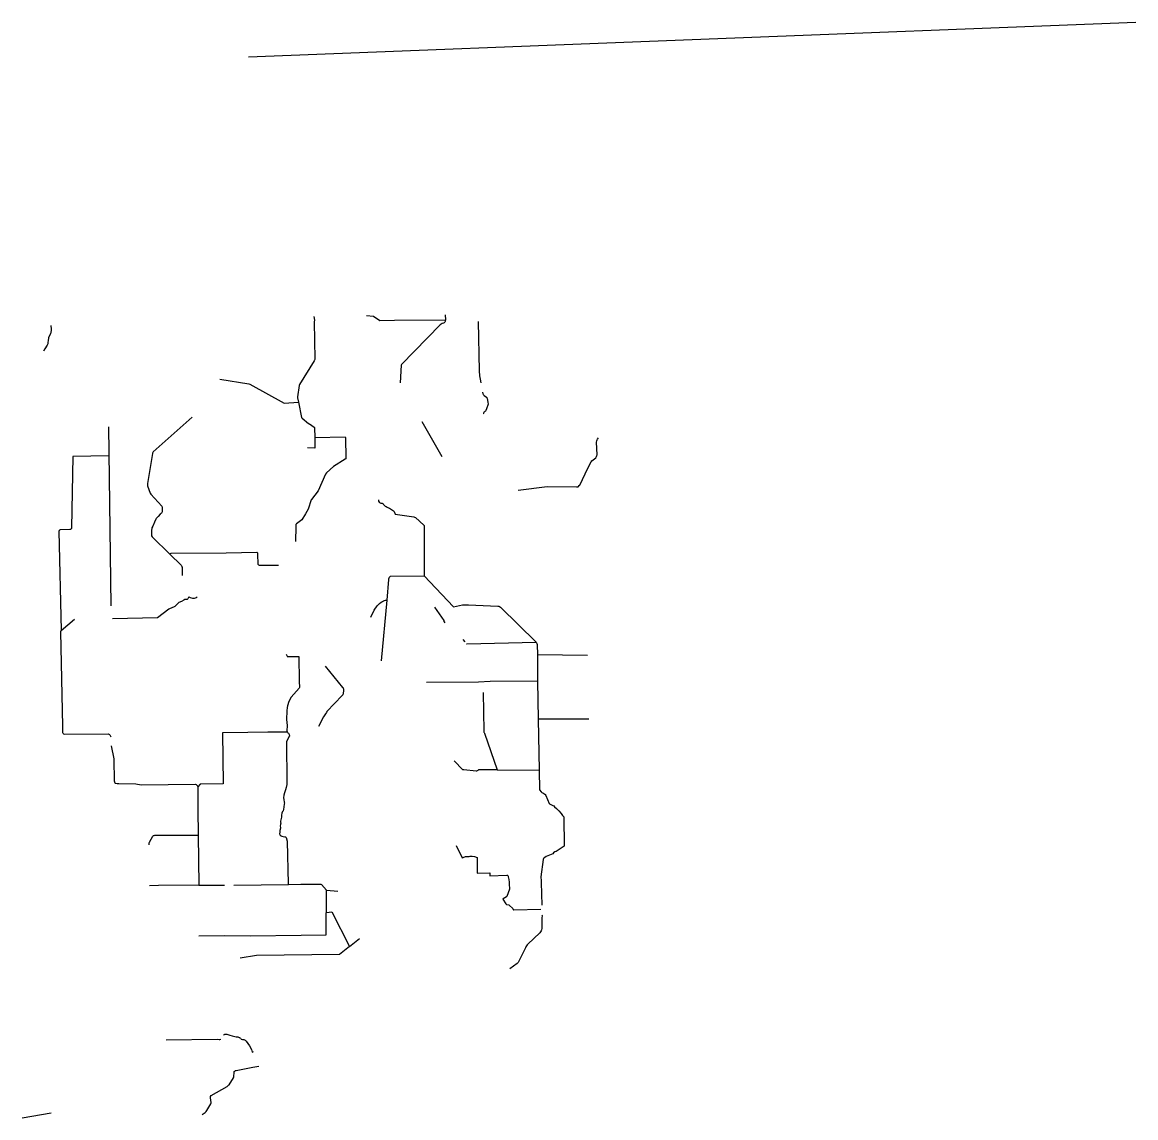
# Model space of a CAD drawing. Extents: x -939622 to -934245, y 1383184 to 1385301.
# Drawn here: x -935297.3 to -935123.3, y 1383183.9 to 1383355.1 of the extents above; entities that cross this region are included whole.
import ezdxf

# ---------------------------------------------------------------- set-up
doc = ezdxf.new("R2010")
doc.units = 0
doc.layers.add('10', color=7, linetype='Continuous')
doc.layers.add('35', color=7, linetype='Continuous')

msp = doc.modelspace()

# ---------------------------------------------------------------- linework, layer by layer
at = {"layer": '10'}
msp.add_line((-935297.26, 1383183.93), (-935292.76, 1383184.69), dxfattribs=at)
at = {"layer": '35'}
msp.add_line((-935261.9, 1383349.67), (-935123.33, 1383355.08), dxfattribs=at)
for points in [[(-935251.7, 1383309.13), (-935251.59, 1383308.53), (-935251.68, 1383308.29), (-935251.57, 1383302.46), (-935251.58, 1383302.4), (-935251.65, 1383302.19), (-935253.94, 1383298.5), (-935253.99, 1383298.33), (-935254.25, 1383296.55), (-935254.25, 1383296.42), (-935254.12, 1383295.72), (-935253.63, 1383293.34), (-935253.55, 1383293.21), (-935252.55, 1383292.42), (-935252.39, 1383292.36), (-935251.64, 1383291.82), (-935251.61, 1383291.77), (-935251.59, 1383291.74), (-935251.58, 1383290.19)], [(-935243.47, 1383309.25), (-935242.39, 1383309.19), (-935241.42, 1383308.48), (-935239.13, 1383308.53), (-935231.17, 1383308.61)], [(-935231.18, 1383309.39), (-935231.17, 1383308.61), (-935231.2, 1383308.36), (-935231.21, 1383308.31), (-935231.27, 1383308.23), (-935231.35, 1383308.14), (-935231.44, 1383308.08), (-935231.65, 1383308.01), (-935231.83, 1383307.94), (-935232, 1383307.83), (-935238.01, 1383301.6), (-935238.06, 1383301.5), (-935238.22, 1383298.77)], [(-935226.06, 1383308.32), (-935225.88, 1383300.6), (-935225.84, 1383299.83), (-935225.74, 1383299.3), (-935225.63, 1383298.74)], [(-935292.78, 1383307.73), (-935292.75, 1383307.13), (-935292.76, 1383306.84), (-935292.78, 1383306.73), (-935292.82, 1383306.58), (-935292.86, 1383306.44), (-935293.15, 1383305.76), (-935293.18, 1383305.65), (-935293.19, 1383305.4), (-935293.24, 1383304.98), (-935293.27, 1383304.84), (-935293.36, 1383304.62), (-935293.73, 1383304.05), (-935293.93, 1383303.72)], [(-935266.42, 1383299.32), (-935261.89, 1383298.6), (-935261.72, 1383298.55), (-935256.34, 1383295.55), (-935254.12, 1383295.72)], [(-935225.35, 1383297.29), (-935225.3, 1383297.05), (-935225.27, 1383296.96), (-935225.2, 1383296.86), (-935225.11, 1383296.77), (-935224.76, 1383296.5), (-935224.7, 1383296.45), (-935224.67, 1383296.39), (-935224.64, 1383296.32), (-935224.52, 1383295.71), (-935224.48, 1383295.43), (-935224.72, 1383294.67), (-935224.83, 1383294.45), (-935224.89, 1383294.34), (-935224.94, 1383294.29), (-935225.12, 1383294.17), (-935225.16, 1383294.13), (-935225.18, 1383294.09), (-935225.19, 1383294), (-935225.19, 1383293.98), (-935225.15, 1383293.92)], [(-935270.72, 1383293.38), (-935276.81, 1383287.96), (-935276.9, 1383287.77), (-935276.92, 1383287.7), (-935277.68, 1383283.03), (-935277.71, 1383282.85), (-935277.68, 1383282.68), (-935277.27, 1383281.5), (-935277.17, 1383281.34), (-935275.47, 1383279.49), (-935275.4, 1383279.38), (-935275.39, 1383279.26), (-935275.41, 1383278.74), (-935275.43, 1383278.6), (-935275.48, 1383278.47), (-935275.51, 1383278.4), (-935275.56, 1383278.33), (-935275.7, 1383278.21), (-935276.05, 1383277.84), (-935276.17, 1383277.72), (-935276.33, 1383277.55), (-935276.38, 1383277.47)], [(-935234.86, 1383292.72), (-935231.74, 1383287.23)], [(-935283.78, 1383291.85), (-935283.42, 1383263.89)], [(-935251.58, 1383290.19), (-935246.82, 1383290.31), (-935246.8, 1383290.29), (-935246.78, 1383290.2), (-935246.73, 1383286.92), (-935246.74, 1383286.86), (-935246.81, 1383286.81), (-935248.65, 1383285.7), (-935249.74, 1383284.69), (-935249.89, 1383284.47), (-935251.02, 1383281.86), (-935252.08, 1383280.54), (-935252.11, 1383280.48), (-935252.59, 1383278.99), (-935253.04, 1383278.26)], [(-935251.58, 1383290.19), (-935251.58, 1383288.55), (-935252.71, 1383288.57)], [(-935208.89, 1383285.41), (-935208.39, 1383286.42), (-935208.28, 1383286.54), (-935207.69, 1383287.04), (-935207.54, 1383287.24), (-935207.5, 1383287.37), (-935207.48, 1383287.5), (-935207.55, 1383289.5), (-935207.53, 1383289.69), (-935207.48, 1383289.83), (-935207.4, 1383289.95), (-935207.26, 1383290.13)], [(-935283.76, 1383287.35), (-935289.38, 1383287.23)], [(-935289.38, 1383287.23), (-935289.58, 1383276.12)], [(-935219.78, 1383281.97), (-935215.29, 1383282.54), (-935210.67, 1383282.48), (-935210.55, 1383282.49), (-935210.45, 1383282.52), (-935210.38, 1383282.57), (-935210.25, 1383282.69), (-935210.19, 1383282.78), (-935208.89, 1383285.41)], [(-935241.62, 1383280.46), (-935241.59, 1383280.26), (-935241.49, 1383280.08), (-935241.45, 1383280.04), (-935241.24, 1383279.95), (-935241.06, 1383279.94), (-935240.98, 1383279.9), (-935240.88, 1383279.83), (-935240.81, 1383279.76), (-935240.72, 1383279.63), (-935240.64, 1383279.55), (-935240.55, 1383279.47), (-935240.44, 1383279.43), (-935240.25, 1383279.31), (-935240.07, 1383279.22), (-935239.99, 1383279.2), (-935239.94, 1383279.15), (-935239.75, 1383279.08), (-935239.26, 1383278.77), (-935239.19, 1383278.65)], [(-935239.19, 1383278.65), (-935238.99, 1383278.23), (-935236.08, 1383277.81), (-935235.98, 1383277.78), (-935235.85, 1383277.71), (-935234.51, 1383276.52), (-935234.47, 1383276.45), (-935234.49, 1383268.57)], [(-935276.38, 1383277.47), (-935276.61, 1383277), (-935276.88, 1383276.34), (-935277, 1383276.12), (-935277.04, 1383276), (-935277.08, 1383275.73), (-935277.09, 1383275.48), (-935277.09, 1383274.99), (-935277.08, 1383274.86), (-935276.97, 1383274.7), (-935274.19, 1383272), (-935272.44, 1383270.27), (-935272.36, 1383270.18), (-935272.33, 1383270.12), (-935272.31, 1383270.03), (-935272.3, 1383269.9), (-935272.27, 1383268.66)], [(-935253.04, 1383278.26), (-935253.57, 1383277.37), (-935254.44, 1383276.71), (-935254.52, 1383276.61), (-935254.55, 1383276.56), (-935254.54, 1383276.32), (-935254.57, 1383273.98)], [(-935289.58, 1383276.12), (-935289.59, 1383276.01), (-935289.62, 1383275.92), (-935289.65, 1383275.89), (-935289.7, 1383275.86), (-935289.75, 1383275.84), (-935289.81, 1383275.82), (-935291.32, 1383275.77), (-935291.35, 1383275.76), (-935291.42, 1383275.73), (-935291.5, 1383275.65), (-935291.53, 1383275.6), (-935291.54, 1383275.55), (-935291.2, 1383260.07)], [(-935265.39, 1383272.13), (-935274.05, 1383272.06), (-935274.15, 1383272.03), (-935274.19, 1383272)], [(-935257.23, 1383270.21), (-935260.21, 1383270.19), (-935260.28, 1383270.24), (-935260.35, 1383270.31), (-935260.4, 1383270.37), (-935260.43, 1383270.44), (-935260.45, 1383271.96), (-935260.45, 1383272.05), (-935260.48, 1383272.13), (-935260.52, 1383272.18), (-935260.58, 1383272.22), (-935260.6, 1383272.22), (-935265.39, 1383272.13)], [(-935234.47, 1383273.07), (-935234.48, 1383272.6), (-935234.48, 1383270.57), (-935234.5, 1383268.57), (-935234.49, 1383268.57), (-935229.91, 1383263.74), (-935228.49, 1383264.04), (-935227.58, 1383264.08), (-935222.98, 1383263.88), (-935222.82, 1383263.85), (-935222.69, 1383263.8), (-935222.58, 1383263.71), (-935216.98, 1383258.22), (-935216.94, 1383258.14), (-935216.87, 1383258), (-935216.84, 1383257.86), (-935216.8, 1383256.23)], [(-935241.16, 1383255.3), (-935240.27, 1383264.79), (-935240.02, 1383268.01), (-935240, 1383268.11), (-935239.88, 1383268.39), (-935239.75, 1383268.53), (-935234.49, 1383268.57)], [(-935269.96, 1383265.34), (-935270, 1383265.25), (-935270.08, 1383265.18), (-935270.24, 1383265.1), (-935270.4, 1383265.06), (-935270.63, 1383265.06), (-935270.96, 1383265.15), (-935271.2, 1383265.24), (-935271.25, 1383265.24), (-935271.28, 1383265.21), (-935271.4, 1383264.99), (-935271.48, 1383264.92), (-935271.56, 1383264.91), (-935271.7, 1383264.9), (-935271.84, 1383264.88), (-935272.03, 1383264.8), (-935272.41, 1383264.61), (-935272.79, 1383264.41), (-935272.93, 1383264.31), (-935273.12, 1383264.14), (-935273.45, 1383263.8), (-935273.52, 1383263.74), (-935274.26, 1383263.43), (-935274.34, 1383263.4), (-935276.11, 1383262.03), (-935283.15, 1383261.87)], [(-935242.8, 1383262.15), (-935242.27, 1383263.23), (-935241.83, 1383263.92), (-935241.46, 1383264.28), (-935241.2, 1383264.49), (-935241.01, 1383264.6), (-935240.84, 1383264.68), (-935240.66, 1383264.74), (-935240.52, 1383264.78), (-935240.42, 1383264.79), (-935240.27, 1383264.79)], [(-935232.88, 1383263.71), (-935231.41, 1383261.63), (-935231.39, 1383261.47), (-935231.38, 1383261.43), (-935231.25, 1383261.23)], [(-935291.2, 1383260.07), (-935289.12, 1383261.81)], [(-935291.2, 1383260.07), (-935291.23, 1383260.02), (-935291.28, 1383259.89), (-935291.28, 1383259.84), (-935290.98, 1383245.1)], [(-935228.08, 1383258.29), (-935228.37, 1383258.63)], [(-935227.87, 1383257.98), (-935227.82, 1383257.99), (-935216.98, 1383258.22)], [(-935256.05, 1383256.35), (-935255.9, 1383256.03), (-935255.87, 1383256), (-935255.83, 1383255.97), (-935255.78, 1383255.97), (-935254.19, 1383256.01), (-935254.1, 1383256.01), (-935254.07, 1383256), (-935254.01, 1383252.12), (-935253.96, 1383251.14), (-935254, 1383251.03), (-935255.28, 1383249.64), (-935255.6, 1383248.97), (-935255.82, 1383248.29), (-935255.89, 1383248.02), (-935255.92, 1383247.52), (-935255.96, 1383246.16)], [(-935208.96, 1383256.17), (-935216.8, 1383256.23)], [(-935216.8, 1383256.23), (-935216.77, 1383252.16), (-935216.67, 1383246.21)], [(-935249.95, 1383254.46), (-935247.22, 1383251.16), (-935247.15, 1383251.08), (-935247.12, 1383251.02), (-935247.1, 1383250.92), (-935247.09, 1383250.74), (-935247.15, 1383250.17), (-935247.17, 1383250.07), (-935247.21, 1383249.99), (-935247.29, 1383249.89), (-935249.66, 1383247.41), (-935249.75, 1383247.26), (-935249.87, 1383247.04), (-935250.09, 1383246.7), (-935250.2, 1383246.55), (-935250.98, 1383245.05)], [(-935216.77, 1383252.16), (-935224.19, 1383252.07), (-935226.01, 1383251.99), (-935234.11, 1383251.91)], [(-935225.26, 1383250.35), (-935225.17, 1383244.32), (-935225.15, 1383244.19), (-935225.13, 1383244.1), (-935225.08, 1383244.02), (-935223.09, 1383238.31), (-935216.54, 1383238.24)], [(-935255.96, 1383246.16), (-935255.86, 1383245.19), (-935255.88, 1383244.97), (-935255.92, 1383244.65), (-935255.91, 1383244.4), (-935255.88, 1383244.28), (-935255.83, 1383244.17), (-935255.76, 1383244.06), (-935255.73, 1383244.04), (-935255.69, 1383244), (-935255.62, 1383243.91), (-935255.56, 1383243.81), (-935255.5, 1383243.56), (-935255.56, 1383243.51), (-935255.6, 1383243.45), (-935255.98, 1383242.65), (-935256.01, 1383242.57), (-935255.92, 1383236.39), (-935255.93, 1383236.2), (-935255.95, 1383235.99), (-935256.04, 1383235.51), (-935256.15, 1383235.15), (-935256.31, 1383234.68), (-935256.4, 1383234.32), (-935256.43, 1383233.92), (-935256.42, 1383233.64), (-935256.35, 1383233.23), (-935256.32, 1383233.11), (-935256.33, 1383232.9), (-935256.45, 1383232.08), (-935256.53, 1383231.87), (-935256.59, 1383231.77), (-935256.7, 1383231.51), (-935256.74, 1383231.22), (-935256.76, 1383230.9), (-935256.8, 1383230.67), (-935256.86, 1383230.48), (-935256.9, 1383230.24), (-935256.91, 1383230.15), (-935256.88, 1383229.91), (-935256.9, 1383229.84), (-935256.92, 1383229.78), (-935256.97, 1383229.51), (-935256.97, 1383229.46), (-935256.94, 1383229.29), (-935256.94, 1383229.17), (-935257.01, 1383228.81), (-935257.04, 1383228.56), (-935257.06, 1383228.29), (-935257.02, 1383228.17), (-935256.96, 1383228.09), (-935256.81, 1383227.96), (-935256.7, 1383227.91), (-935256.5, 1383227.86), (-935256.23, 1383227.83), (-935256.15, 1383227.81), (-935256.1, 1383227.77), (-935256.06, 1383227.69), (-935255.89, 1383227.12), (-935255.72, 1383220.48), (-935255.67, 1383220.37)], [(-935208.78, 1383246.19), (-935216.67, 1383246.21)], [(-935216.67, 1383246.21), (-935216.54, 1383238.24)], [(-935290.98, 1383245.1), (-935290.96, 1383244.13), (-935290.94, 1383244.08), (-935290.86, 1383243.95), (-935290.8, 1383243.91), (-935290.7, 1383243.87), (-935283.81, 1383243.92), (-935283.72, 1383243.88), (-935283.64, 1383243.82), (-935283.58, 1383243.75), (-935283.55, 1383243.65), (-935283.49, 1383243.54), (-935283.35, 1383243.46)], [(-935265.98, 1383244.09), (-935265.89, 1383236.09), (-935269.49, 1383236.03), (-935269.86, 1383235.62)], [(-935255.83, 1383244.17), (-935258.9, 1383244.17), (-935262.05, 1383244.11), (-935265.98, 1383244.09)], [(-935283.39, 1383242.01), (-935282.95, 1383240.01), (-935282.94, 1383239.91), (-935282.89, 1383236.58), (-935282.87, 1383236.43), (-935282.84, 1383236.34), (-935282.8, 1383236.27), (-935282.73, 1383236.22), (-935282.65, 1383236.2), (-935282.45, 1383236.17), (-935282.18, 1383236.14), (-935279.53, 1383236.09), (-935278.66, 1383235.96), (-935270.23, 1383236.02), (-935270.1, 1383235.98), (-935270.03, 1383235.94), (-935269.97, 1383235.89), (-935269.9, 1383235.79), (-935269.87, 1383235.71), (-935269.86, 1383235.62), (-935269.83, 1383232.1), (-935269.77, 1383228.1), (-935269.67, 1383220.25), (-935265.65, 1383220.26)], [(-935223.09, 1383238.31), (-935225.97, 1383238.28), (-935226.11, 1383238.19), (-935226.31, 1383238.1), (-935226.35, 1383238.09), (-935228.28, 1383238.27), (-935228.35, 1383238.27), (-935228.41, 1383238.29), (-935228.43, 1383238.31), (-935229.8, 1383239.67)], [(-935216.54, 1383238.24), (-935216.46, 1383235.14), (-935216.21, 1383234.86), (-935216.09, 1383234.76), (-935215.94, 1383234.67), (-935215.81, 1383234.59), (-935215.64, 1383234.49), (-935215.59, 1383234.44), (-935215.46, 1383234.26), (-935214.93, 1383233.04), (-935214.89, 1383232.99), (-935214.8, 1383232.93), (-935214.39, 1383232.73), (-935214.25, 1383232.64), (-935214.11, 1383232.53), (-935213.82, 1383232.26), (-935213.45, 1383231.9), (-935213.09, 1383231.45), (-935212.89, 1383231.14)], [(-935212.89, 1383231.14), (-935212.75, 1383231.03), (-935212.68, 1383230.94), (-935212.66, 1383230.91), (-935212.63, 1383226.37), (-935212.76, 1383226.23)], [(-935277.45, 1383226.57), (-935277.44, 1383226.81), (-935277.42, 1383226.88), (-935277.39, 1383226.96), (-935276.84, 1383227.92), (-935276.76, 1383228), (-935276.71, 1383228.03), (-935276.65, 1383228.04), (-935276.56, 1383228.07), (-935269.77, 1383228.1)], [(-935229.49, 1383226.48), (-935228.52, 1383224.56), (-935228.14, 1383224.69), (-935228.04, 1383224.72), (-935227.47, 1383224.75), (-935227.31, 1383224.78), (-935226.98, 1383224.78), (-935226.63, 1383224.74), (-935226.46, 1383224.69), (-935226.38, 1383224.66), (-935226.18, 1383224.57), (-935226.18, 1383222.16), (-935224.23, 1383222.2), (-935224.23, 1383221.73), (-935221.55, 1383221.84), (-935221.51, 1383221.84), (-935221.45, 1383221.81), (-935221.42, 1383221.77), (-935221.38, 1383221.69), (-935221.35, 1383221.57), (-935221.27, 1383221.14), (-935221.21, 1383220.75), (-935221.18, 1383220.21), (-935221.14, 1383219.88), (-935221.14, 1383219.66), (-935221.56, 1383218.52), (-935221.61, 1383218.43), (-935222.13, 1383218.15), (-935222.17, 1383218.1), (-935222.18, 1383218.08), (-935221.74, 1383217.33), (-935221.69, 1383217.28), (-935221.64, 1383217.25), (-935221.57, 1383217.22), (-935221.26, 1383217.2), (-935221.22, 1383217.18), (-935221.13, 1383217.11), (-935220.68, 1383216.69), (-935220.65, 1383216.6), (-935220.58, 1383216.47), (-935220.55, 1383216.43), (-935220.51, 1383216.41), (-935220.48, 1383216.41), (-935216.26, 1383216.51)], [(-935212.76, 1383226.23), (-935213.88, 1383225.53), (-935214.07, 1383225.5), (-935214.27, 1383225.3), (-935214.37, 1383225.18), (-935215.43, 1383224.72), (-935215.64, 1383224.61), (-935215.78, 1383224.5), (-935215.83, 1383224.41), (-935215.87, 1383224.3), (-935216.28, 1383221.59), (-935216.27, 1383221.4), (-935216.2, 1383221.08), (-935216.2, 1383220.9), (-935216.2, 1383220.7), (-935216.09, 1383217.13)], [(-935269.67, 1383220.25), (-935275.96, 1383220.19), (-935277.36, 1383220.14)], [(-935265.64, 1383212.41), (-935261.66, 1383212.36), (-935253.71, 1383212.46), (-935249.8, 1383212.49), (-935249.72, 1383219.51), (-935247.98, 1383219.32)], [(-935264.23, 1383220.28), (-935255.67, 1383220.37), (-935253.74, 1383220.43), (-935250.69, 1383220.44), (-935250.6, 1383220.42), (-935250.54, 1383220.38), (-935249.72, 1383219.51)], [(-935249.75, 1383215.98), (-935248.9, 1383216.08), (-935246.12, 1383210.66), (-935244.56, 1383211.94)], [(-935216.09, 1383215.65), (-935216.06, 1383215.54), (-935216.09, 1383215.13), (-935216.08, 1383214.48), (-935216.1, 1383213.5), (-935216.14, 1383213.28), (-935216.2, 1383213.12), (-935216.39, 1383212.83), (-935218.3, 1383211.06), (-935218.43, 1383210.89)], [(-935269.7, 1383212.34), (-935265.64, 1383212.41)], [(-935218.4, 1383210.92), (-935218.61, 1383210.61), (-935218.66, 1383210.5), (-935219.73, 1383208.28), (-935219.79, 1383208.18), (-935219.93, 1383208.03), (-935221.11, 1383207.19)], [(-935246.12, 1383210.66), (-935247.68, 1383209.43), (-935260.66, 1383209.28), (-935263.23, 1383208.84)], [(-935265.81, 1383196.81), (-935265.75, 1383196.89), (-935265.67, 1383196.95), (-935265.62, 1383196.97), (-935265.46, 1383196.99), (-935265.31, 1383196.98), (-935264.84, 1383196.83), (-935264.49, 1383196.72), (-935264.28, 1383196.69), (-935264.03, 1383196.64), (-935263.87, 1383196.59), (-935263.59, 1383196.55), (-935263.46, 1383196.51), (-935263.34, 1383196.45), (-935263.16, 1383196.34)], [(-935274.79, 1383196.11), (-935266.83, 1383196.18), (-935266.5, 1383196.14), (-935266.42, 1383196.15), (-935266.25, 1383196.21), (-935266.23, 1383196.23)], [(-935263.14, 1383196.32), (-935263.04, 1383196.23), (-935263.01, 1383196.21), (-935262.86, 1383196.15), (-935262.65, 1383196.13), (-935262.55, 1383196.1), (-935262.45, 1383196.03), (-935262.29, 1383195.88), (-935261.77, 1383195.14), (-935261.47, 1383194.58), (-935261.37, 1383194.2), (-935261.33, 1383194.17), (-935261.3, 1383194.18), (-935261.28, 1383194.21), (-935261.14, 1383194.3)], [(-935269.16, 1383184.45), (-935268.98, 1383184.54), (-935268.86, 1383184.63), (-935268.69, 1383184.76), (-935268.55, 1383184.9), (-935268.45, 1383185.07), (-935267.79, 1383186.08), (-935267.74, 1383186.19), (-935267.74, 1383186.3), (-935267.87, 1383187.03), (-935267.87, 1383187.16), (-935267.84, 1383187.25), (-935267.74, 1383187.38), (-935265.23, 1383188.83), (-935265.02, 1383189), (-935264.96, 1383189.07), (-935264.27, 1383190.14), (-935264.23, 1383190.26), (-935264.16, 1383191.1), (-935264.14, 1383191.16), (-935264.05, 1383191.23), (-935263.95, 1383191.29), (-935263.86, 1383191.32), (-935261.25, 1383191.82)], [(-935261.25, 1383191.82), (-935260.29, 1383192)]]:
    msp.add_lwpolyline(points, dxfattribs=at)

doc.saveas('drawing.dxf')
